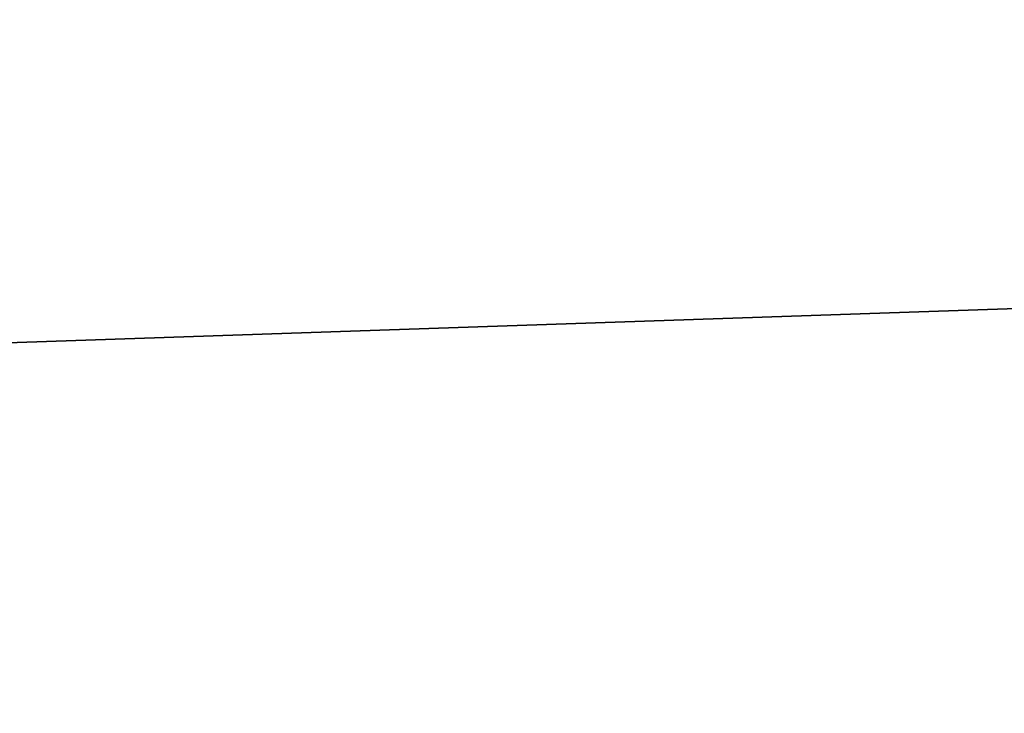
# Model space of a CAD drawing. Header units: millimetres. Extents: x -522 to 188, y -54 to 63.
# Tile 378 of 656: x -4.08694 to -4.07606, y -36.79234 to -36.78468. Entities that reach past the tile are written whole.
import ezdxf

# ---------------------------------------------------------------- set-up
doc = ezdxf.new("R2010")
doc.units = ezdxf.units.MM
doc.header["$LTSCALE"] = 65.185185
for name, color, linetype in [('1', 7, 'CONTINUOUS'), ('2', 7, 'CONTINUOUS'), ('8', 7, 'CONTINUOUS'), ('9', 7, 'CONTINUOUS')]:
    doc.layers.add(name, color=color, linetype=linetype)

msp = doc.modelspace()

# ---------------------------------------------------------------- linework, layer by layer
at = {"layer": '1', "color": 7, "linetype": 'CONTINUOUS'}
for points in [[(-4.178775, -36.8, -12.310068), (-3.364648, 23, -12.557036), (-3.364709, -36.8, -12.557017), (-4.178775, -36.8, -12.310068)], [(-4.178713, 23, -12.310092), (-3.364648, 23, -12.557036), (-4.178775, -36.8, -12.310068), (-4.178713, 23, -12.310092)]]:
    msp.add_3dface(points, dxfattribs=at)
at = {"layer": '2', "color": 7, "linetype": 'CONTINUOUS'}
for points in [[(-3.364709, -36.8, 12.557017), (-4.178713, 23, 12.310092), (-4.178775, -36.8, 12.310068), (-3.364709, -36.8, 12.557017)], [(-3.364648, 23, 12.557036), (-4.178713, 23, 12.310092), (-3.364709, -36.8, 12.557017), (-3.364648, 23, 12.557036)]]:
    msp.add_3dface(points, dxfattribs=at)
at = {"layer": '8', "color": 3, "linetype": 'CONTINUOUS'}
for points in [[(-3.580653, -36.770913, -10.548265), (-4.217377, -36.792709, -10.181648), (-4.262876, -36.770913, -10.291494), (-3.580653, -36.770913, -10.548265)], [(-3.542435, -36.792709, -10.435678), (-4.217377, -36.792709, -10.181648), (-3.580653, -36.770913, -10.548265), (-3.542435, -36.792709, -10.435678)]]:
    msp.add_3dface(points, dxfattribs=at)
at = {"layer": '9', "color": 3, "linetype": 'CONTINUOUS'}
for points in [[(-4.217377, -36.792709, 10.181648), (-3.542435, -36.792709, 10.435678), (-4.262876, -36.770913, 10.291494), (-4.217377, -36.792709, 10.181648)], [(-4.262876, -36.770913, 10.291494), (-3.542435, -36.792709, 10.435678), (-3.580653, -36.770913, 10.548265), (-4.262876, -36.770913, 10.291494)]]:
    msp.add_3dface(points, dxfattribs=at)

doc.saveas('drawing.dxf')
